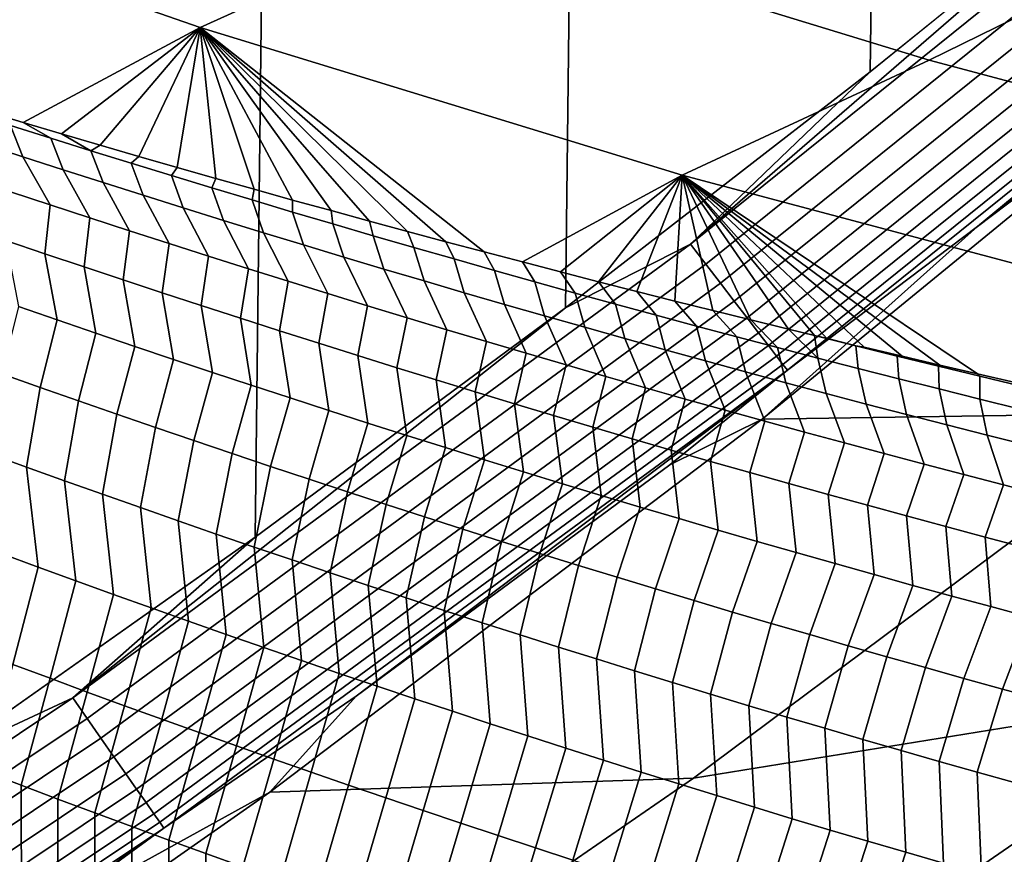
# Model space of a CAD drawing. Header units: metres. Extents: x -240 to 45, y -77 to 27.
# Tile 821 of 1056: x 15.73 to 17.3, y -22.07 to -20.74. Entities that reach past the tile are written whole.
import ezdxf

# ---------------------------------------------------------------- set-up
doc = ezdxf.new("R2010")
doc.units = ezdxf.units.M
doc.layers.add('solid_102011X2', color=7, linetype='CONTINUOUS')

msp = doc.modelspace()

# ---------------------------------------------------------------- linework, layer by layer
at = {"layer": 'solid_102011X2'}
for points in [[(16.105583, 21.56492), (15.603707, -21.918644), (15.093101, -22.261625), (15.603402, 21.91884)], [(16.599087, 21.2003), (16.105873, -21.56472), (15.603707, -21.918644), (16.105583, 21.56492)], [(17.083908, 20.824984), (16.599386, -21.200077), (16.105873, -21.56472), (16.599087, 21.2003)], [(17.559605, 20.439386), (17.084232, -20.824722), (16.599386, -21.200077), (17.083908, 20.824984)], [(18.02627, 20.043415), (17.559959, -20.439081), (17.084232, -20.824722), (17.559605, 20.439386)], [(16.417664, -20.573038, 136.028427), (15.666547, -20.31193, 136.086121), (15.260046, -20.490412, 131.837692), (16.018003, -20.753813, 131.775955)], [(16.798231, -21.098764, 0.002684), (17.559959, -20.439081), (17.747978, -20.334087, 0.002684)], [(16.798231, -21.098764, 0.002684), (17.747978, -20.334087, 0.002684), (17.773603, -20.364491, 0.010808), (16.822472, -21.130281, 0.010808)], [(16.822472, -21.130281, 0.010808), (17.773603, -20.364491, 0.010808), (17.798288, -20.393776, 0.024224), (16.845821, -21.160639, 0.024224)], [(17.551399, -20.622313, 140.22876), (16.798183, -20.391369, 140.283157), (16.417664, -20.573038, 136.028427), (17.17786, -20.80604, 135.970047)], [(16.845821, -21.160639, 0.024224), (17.798288, -20.393776, 0.024224), (17.821579, -20.42141, 0.042687), (16.867853, -21.189285, 0.042687)], [(16.867853, -21.189285, 0.042687), (17.821579, -20.42141, 0.042687), (17.84305, -20.446884, 0.065859), (16.888166, -21.215694, 0.065859)], [(16.798231, -21.098764, 0.002684), (17.084232, -20.824722), (17.559959, -20.439081)], [(16.888166, -21.215694, 0.065859), (17.84305, -20.446884, 0.065859), (17.86231, -20.469736, 0.093315), (16.906385, -21.239382, 0.093315)], [(16.906385, -21.239382, 0.093315), (17.86231, -20.469736, 0.093315), (17.879007, -20.489544, 0.124553), (16.922178, -21.259916, 0.124553)], [(15.260046, -20.490412, 131.837692), (15.674954, -20.886742, 128.480606), (15.736411, -20.905094, 128.498276), (16.018003, -20.753813, 131.775955)], [(16.922178, -21.259916, 0.124553), (17.879007, -20.489544, 0.124553), (17.892832, -20.505947, 0.159003), (16.935257, -21.27692, 0.159003)], [(16.935257, -21.27692, 0.159003), (17.892832, -20.505947, 0.159003), (17.903534, -20.518646, 0.196032), (16.945383, -21.290085, 0.196032)], [(16.945383, -21.290085, 0.196032), (17.903534, -20.518646, 0.196032), (17.910919, -20.527407, 0.234964), (16.952368, -21.299166, 0.234964)], [(16.952368, -21.299166, 0.234964), (17.910919, -20.527407, 0.234964), (17.254869, -21.070673, 0.271109)], [(17.910919, -20.527407, 0.234964), (17.735506, -20.68132, 0.269918), (17.254869, -21.070673, 0.271109)], [(17.17786, -20.80604, 135.970047), (16.417664, -20.573038, 136.028427), (16.018003, -20.753813, 131.775955), (16.785126, -20.988859, 131.713486)], [(18.312588, -20.825073, 140.173782), (17.551399, -20.622313, 140.22876), (17.17786, -20.80604, 135.970047), (17.946104, -21.010607, 135.911041)], [(17.254869, -21.070673, 0.271109), (17.735506, -20.68132, 0.269918), (17.673557, -20.753738, 0.433755)], [(16.018003, -20.753813, 131.775955), (15.736411, -20.905094, 128.498276), (15.797827, -20.923264, 128.515747)], [(16.018003, -20.753813, 131.775955), (15.797827, -20.923264, 128.515747), (15.859206, -20.94125, 128.533005)], [(16.018003, -20.753813, 131.775955), (15.859206, -20.94125, 128.533005), (15.920539, -20.959051, 128.550049)], [(16.018003, -20.753813, 131.775955), (15.920539, -20.959051, 128.550049), (15.981816, -20.976667, 128.566864)], [(16.018003, -20.753813, 131.775955), (15.981816, -20.976667, 128.566864), (16.043039, -20.994101, 128.58345)], [(16.018003, -20.753813, 131.775955), (16.469994, -21.110989, 128.693329), (16.530748, -21.126959, 128.708145), (16.785126, -20.988859, 131.713486)], [(16.018003, -20.753813, 131.775955), (16.409176, -21.094837, 128.678284), (16.469994, -21.110989, 128.693329)], [(16.018003, -20.753813, 131.775955), (16.348299, -21.078505, 128.66304), (16.409176, -21.094837, 128.678284)], [(16.018003, -20.753813, 131.775955), (16.287363, -21.061989, 128.647568), (16.348299, -21.078505, 128.66304)], [(16.018003, -20.753813, 131.775955), (16.22637, -21.045292, 128.631866), (16.287363, -21.061989, 128.647568)], [(16.018003, -20.753813, 131.775955), (16.165316, -21.028412, 128.615952), (16.22637, -21.045292, 128.631866)], [(16.018003, -20.753813, 131.775955), (16.104206, -21.011347, 128.599808), (16.165316, -21.028412, 128.615952)], [(16.018003, -20.753813, 131.775955), (16.043039, -20.994101, 128.58345), (16.104206, -21.011347, 128.599808)], [(17.582474, -21.366814, 4.7774), (16.912268, -21.376787, 0.604625), (17.673557, -20.753738, 0.433755), (18.340158, -20.75614, 4.603336)], [(17.254869, -21.070673, 0.271109), (17.673557, -20.753738, 0.433755), (16.912268, -21.376787, 0.604625)], [(17.946104, -21.010607, 135.911041), (17.17786, -20.80604, 135.970047), (16.785126, -20.988859, 131.713486), (17.560368, -21.195223, 131.65036)], [(16.798231, -21.098764, 0.002684), (16.599386, -21.200077), (17.084232, -20.824722)], [(15.672632, -20.939062, 127.980362), (15.736347, -20.959799, 127.985168), (15.716365, -20.909771, 128.363297), (15.652308, -20.889381, 128.358643)], [(15.78044, -20.929983, 128.367859), (15.736411, -20.905094, 128.498276), (15.674954, -20.886742, 128.480606), (15.716365, -20.909771, 128.363297)], [(15.736347, -20.959799, 127.985168), (15.80008, -20.980356, 127.989891), (15.78044, -20.929983, 128.367859), (15.716365, -20.909771, 128.363297)], [(15.844534, -20.950016, 128.37233), (15.797827, -20.923264, 128.515747), (15.736411, -20.905094, 128.498276), (15.78044, -20.929983, 128.367859)], [(15.844534, -20.950016, 128.37233), (15.859206, -20.94125, 128.533005), (15.797827, -20.923264, 128.515747)], [(15.716465, -21.01515, 127.606659), (15.779487, -21.036032, 127.61158), (15.736347, -20.959799, 127.985168), (15.672632, -20.939062, 127.980362)], [(15.80008, -20.980356, 127.989891), (15.863832, -21.000731, 127.994507), (15.844534, -20.950016, 128.37233), (15.78044, -20.929983, 128.367859)], [(15.844534, -20.950016, 128.37233), (15.908645, -20.969868, 128.376709), (15.920539, -20.959051, 128.550049), (15.859206, -20.94125, 128.533005)], [(15.863832, -21.000731, 127.994507), (15.927601, -21.020922, 127.999039), (15.908645, -20.969868, 128.376709), (15.844534, -20.950016, 128.37233)], [(15.779487, -21.036032, 127.61158), (15.842526, -21.05673, 127.616409), (15.80008, -20.980356, 127.989891), (15.736347, -20.959799, 127.985168)], [(15.908645, -20.969868, 128.376709), (15.972774, -20.98954, 128.380997), (15.981816, -20.976667, 128.566864), (15.920539, -20.959051, 128.550049)], [(15.927601, -21.020922, 127.999039), (15.991387, -21.04093, 128.003479), (15.972774, -20.98954, 128.380997), (15.908645, -20.969868, 128.376709)], [(15.842526, -21.05673, 127.616409), (15.905584, -21.077248, 127.62114), (15.863832, -21.000731, 127.994507), (15.80008, -20.980356, 127.989891)], [(15.972774, -20.98954, 128.380997), (16.036919, -21.009033, 128.385193), (16.043039, -20.994101, 128.58345), (15.981816, -20.976667, 128.566864)], [(15.905584, -21.077248, 127.62114), (15.96866, -21.097578, 127.625771), (15.927601, -21.020922, 127.999039), (15.863832, -21.000731, 127.994507)], [(15.991387, -21.04093, 128.003479), (16.055191, -21.060755, 128.007812), (16.036919, -21.009033, 128.385193), (15.972774, -20.98954, 128.380997)], [(16.036919, -21.009033, 128.385193), (16.10108, -21.028343, 128.389297), (16.104206, -21.011347, 128.599808), (16.043039, -20.994101, 128.58345)], [(16.785126, -20.988859, 131.713486), (16.530748, -21.126959, 128.708145), (16.591442, -21.142748, 128.722748)], [(16.785126, -20.988859, 131.713486), (16.591442, -21.142748, 128.722748), (16.652075, -21.158358, 128.737122)], [(16.785126, -20.988859, 131.713486), (16.652075, -21.158358, 128.737122), (16.712645, -21.173788, 128.751297)], [(16.785126, -20.988859, 131.713486), (16.712645, -21.173788, 128.751297), (16.773149, -21.189039, 128.765259)], [(16.785126, -20.988859, 131.713486), (16.773149, -21.189039, 128.765259), (16.833591, -21.204113, 128.779007)], [(16.785126, -20.988859, 131.713486), (17.254974, -21.304714, 128.869293), (17.314945, -21.318398, 128.881317), (17.560368, -21.195223, 131.65036)], [(16.785126, -20.988859, 131.713486), (17.194942, -21.290857, 128.857056), (17.254974, -21.304714, 128.869293)], [(16.785126, -20.988859, 131.713486), (17.134855, -21.276831, 128.844589), (17.194942, -21.290857, 128.857056)], [(16.785126, -20.988859, 131.713486), (17.074713, -21.262632, 128.831909), (17.134855, -21.276831, 128.844589)], [(17.061081, -21.260168, 128.817444), (17.074713, -21.262632, 128.831909), (16.785126, -20.988859, 131.713486), (17.014524, -21.248264, 128.819)], [(16.785126, -20.988859, 131.713486), (16.995283, -21.243639, 128.814835), (17.014524, -21.248264, 128.819)], [(16.785126, -20.988859, 131.713486), (16.954279, -21.233725, 128.805878), (16.995283, -21.243639, 128.814835)], [(16.785126, -20.988859, 131.713486), (16.893969, -21.219007, 128.792557), (16.954279, -21.233725, 128.805878)], [(16.785126, -20.988859, 131.713486), (16.833591, -21.204113, 128.779007), (16.893969, -21.219007, 128.792557)], [(15.709234, -21.092728, 127.232491), (15.771361, -21.113811, 127.237595), (15.779487, -21.036032, 127.61158), (15.716465, -21.01515, 127.606659)], [(16.055191, -21.060755, 128.007812), (16.119011, -21.080395, 128.01207), (16.10108, -21.028343, 128.389297), (16.036919, -21.009033, 128.385193)], [(16.10108, -21.028343, 128.389297), (16.165257, -21.047476, 128.393311), (16.165316, -21.028412, 128.615952), (16.104206, -21.011347, 128.599808)], [(15.96866, -21.097578, 127.625771), (16.031754, -21.117727, 127.63031), (15.991387, -21.04093, 128.003479), (15.927601, -21.020922, 127.999039)], [(16.119011, -21.080395, 128.01207), (16.182846, -21.099852, 128.01622), (16.165257, -21.047476, 128.393311), (16.10108, -21.028343, 128.389297)], [(16.165257, -21.047476, 128.393311), (16.229448, -21.066425, 128.397217), (16.22637, -21.045292, 128.631866), (16.165316, -21.028412, 128.615952)], [(15.771361, -21.113811, 127.237595), (15.833508, -21.134716, 127.242607), (15.842526, -21.05673, 127.616409), (15.779487, -21.036032, 127.61158)], [(16.031754, -21.117727, 127.63031), (16.094864, -21.13769, 127.634758), (16.055191, -21.060755, 128.007812), (15.991387, -21.04093, 128.003479)], [(16.182846, -21.099852, 128.01622), (16.246696, -21.119123, 128.020264), (16.229448, -21.066425, 128.397217), (16.165257, -21.047476, 128.393311)], [(16.229448, -21.066425, 128.397217), (16.293657, -21.085196, 128.401047), (16.287363, -21.061989, 128.647568), (16.22637, -21.045292, 128.631866)], [(15.833508, -21.134716, 127.242607), (15.895673, -21.155436, 127.24752), (15.905584, -21.077248, 127.62114), (15.842526, -21.05673, 127.616409)], [(16.094864, -21.13769, 127.634758), (16.15799, -21.157467, 127.639099), (16.119011, -21.080395, 128.01207), (16.055191, -21.060755, 128.007812)], [(16.246696, -21.119123, 128.020264), (16.310562, -21.138212, 128.024231), (16.293657, -21.085196, 128.401047), (16.229448, -21.066425, 128.397217)], [(16.293657, -21.085196, 128.401047), (16.35788, -21.103786, 128.404785), (16.348299, -21.078505, 128.66304), (16.287363, -21.061989, 128.647568)], [(15.895673, -21.155436, 127.24752), (15.957855, -21.175972, 127.252342), (15.96866, -21.097578, 127.625771), (15.905584, -21.077248, 127.62114)], [(16.15799, -21.157467, 127.639099), (16.22113, -21.177057, 127.643349), (16.182846, -21.099852, 128.01622), (16.119011, -21.080395, 128.01207)], [(16.35788, -21.103786, 128.404785), (16.422115, -21.122194, 128.408417), (16.409176, -21.094837, 128.678284), (16.348299, -21.078505, 128.66304)], [(16.952368, -21.299166, 0.234964), (17.254869, -21.070673, 0.271109), (16.912268, -21.376787, 0.604625), (16.765186, -21.449455, 0.272288)], [(15.72901, -21.197779, 126.864906), (15.790713, -21.219118, 126.870209), (15.771361, -21.113811, 127.237595), (15.709234, -21.092728, 127.232491)], [(15.957855, -21.175972, 127.252342), (16.020056, -21.196325, 127.257057), (16.031754, -21.117727, 127.63031), (15.96866, -21.097578, 127.625771)], [(16.310562, -21.138212, 128.024231), (16.374443, -21.157116, 128.028091), (16.35788, -21.103786, 128.404785), (16.293657, -21.085196, 128.401047)], [(16.422115, -21.122194, 128.408417), (16.486366, -21.140423, 128.411957), (16.469994, -21.110989, 128.693329), (16.409176, -21.094837, 128.678284)], [(15.790713, -21.219118, 126.870209), (15.852437, -21.240271, 126.875412), (15.833508, -21.134716, 127.242607), (15.771361, -21.113811, 127.237595)], [(15.81545, -21.82037, 0.002684), (16.599386, -21.200077), (16.798231, -21.098764, 0.002684)], [(15.81545, -21.82037, 0.002684), (16.798231, -21.098764, 0.002684), (16.822472, -21.130281, 0.010808), (15.83826, -21.852936, 0.010808)], [(16.22113, -21.177057, 127.643349), (16.284288, -21.196465, 127.647507), (16.246696, -21.119123, 128.020264), (16.182846, -21.099852, 128.01622)], [(16.374443, -21.157116, 128.028091), (16.438337, -21.175837, 128.03186), (16.422115, -21.122194, 128.408417), (16.35788, -21.103786, 128.404785)], [(16.486366, -21.140423, 128.411957), (16.550629, -21.15847, 128.415405), (16.530748, -21.126959, 128.708145), (16.469994, -21.110989, 128.693329)], [(16.020056, -21.196325, 127.257057), (16.082273, -21.216496, 127.261688), (16.094864, -21.13769, 127.634758), (16.031754, -21.117727, 127.63031)], [(16.284288, -21.196465, 127.647507), (16.347458, -21.215687, 127.651558), (16.310562, -21.138212, 128.024231), (16.246696, -21.119123, 128.020264)], [(16.438337, -21.175837, 128.03186), (16.502245, -21.194372, 128.035522), (16.486366, -21.140423, 128.411957), (16.422115, -21.122194, 128.408417)], [(16.550629, -21.15847, 128.415405), (16.614906, -21.176334, 128.418747), (16.591442, -21.142748, 128.722748), (16.530748, -21.126959, 128.708145)], [(15.852437, -21.240271, 126.875412), (15.91418, -21.26124, 126.880516), (15.895673, -21.155436, 127.24752), (15.833508, -21.134716, 127.242607)], [(15.83826, -21.852936, 0.010808), (16.822472, -21.130281, 0.010808), (16.845821, -21.160639, 0.024224), (15.860231, -21.884308, 0.024224)], [(16.082273, -21.216496, 127.261688), (16.144508, -21.236479, 127.266212), (16.15799, -21.157467, 127.639099), (16.094864, -21.13769, 127.634758)], [(16.347458, -21.215687, 127.651558), (16.410645, -21.234722, 127.655518), (16.374443, -21.157116, 128.028091), (16.310562, -21.138212, 128.024231)], [(16.502245, -21.194372, 128.035522), (16.566164, -21.212721, 128.039093), (16.550629, -21.15847, 128.415405), (16.486366, -21.140423, 128.411957)], [(16.614906, -21.176334, 128.418747), (16.679195, -21.194019, 128.422012), (16.652075, -21.158358, 128.737122), (16.591442, -21.142748, 128.722748)], [(15.860231, -21.884308, 0.024224), (16.845821, -21.160639, 0.024224), (16.867853, -21.189285, 0.042687), (15.880963, -21.91391, 0.042687)], [(15.91418, -21.26124, 126.880516), (15.975941, -21.282024, 126.885521), (15.957855, -21.175972, 127.252342), (15.895673, -21.155436, 127.24752)], [(16.144508, -21.236479, 127.266212), (16.20676, -21.256279, 127.270638), (16.22113, -21.177057, 127.643349), (16.15799, -21.157467, 127.639099)], [(16.410645, -21.234722, 127.655518), (16.473843, -21.253572, 127.65937), (16.438337, -21.175837, 128.03186), (16.374443, -21.157116, 128.028091)], [(16.566164, -21.212721, 128.039093), (16.630096, -21.230888, 128.042572), (16.614906, -21.176334, 128.418747), (16.550629, -21.15847, 128.415405)], [(16.679195, -21.194019, 128.422012), (16.743498, -21.211521, 128.425171), (16.712645, -21.173788, 128.751297), (16.652075, -21.158358, 128.737122)], [(15.975941, -21.282024, 126.885521), (16.037722, -21.302624, 126.890419), (16.020056, -21.196325, 127.257057), (15.957855, -21.175972, 127.252342)], [(16.473843, -21.253572, 127.65937), (16.537054, -21.272238, 127.663132), (16.502245, -21.194372, 128.035522), (16.438337, -21.175837, 128.03186)], [(16.630096, -21.230888, 128.042572), (16.694042, -21.248869, 128.045944), (16.679195, -21.194019, 128.422012), (16.614906, -21.176334, 128.418747)], [(16.743498, -21.211521, 128.425171), (16.807812, -21.228842, 128.428223), (16.773149, -21.189039, 128.765259), (16.712645, -21.173788, 128.751297)], [(15.880963, -21.91391, 0.042687), (16.867853, -21.189285, 0.042687), (16.888166, -21.215694, 0.065859), (15.900076, -21.941198, 0.065859)], [(16.20676, -21.256279, 127.270638), (16.269026, -21.275892, 127.274971), (16.284288, -21.196465, 127.647507), (16.22113, -21.177057, 127.643349)], [(16.807812, -21.228842, 128.428223), (16.872137, -21.245979, 128.431198), (16.833591, -21.204113, 128.779007), (16.773149, -21.189039, 128.765259)], [(15.702697, -21.304846, 126.498421), (15.763726, -21.326464, 126.503983), (15.790713, -21.219118, 126.870209), (15.72901, -21.197779, 126.864906)], [(15.81545, -21.82037, 0.002684), (16.105873, -21.56472), (16.599386, -21.200077)], [(16.037722, -21.302624, 126.890419), (16.099518, -21.323034, 126.895226), (16.082273, -21.216496, 127.261688), (16.020056, -21.196325, 127.257057)], [(16.269026, -21.275892, 127.274971), (16.331306, -21.295322, 127.279198), (16.347458, -21.215687, 127.651558), (16.284288, -21.196465, 127.647507)], [(16.537054, -21.272238, 127.663132), (16.600279, -21.290716, 127.666786), (16.566164, -21.212721, 128.039093), (16.502245, -21.194372, 128.035522)], [(16.694042, -21.248869, 128.045944), (16.757998, -21.266663, 128.04921), (16.743498, -21.211521, 128.425171), (16.679195, -21.194019, 128.422012)], [(16.872137, -21.245979, 128.431198), (16.936474, -21.262934, 128.434052), (16.893969, -21.219007, 128.792557), (16.833591, -21.204113, 128.779007)], [(15.763726, -21.326464, 126.503983), (15.824777, -21.347898, 126.509445), (15.852437, -21.240271, 126.875412), (15.790713, -21.219118, 126.870209)], [(15.900076, -21.941198, 0.065859), (16.888166, -21.215694, 0.065859), (16.906385, -21.239382, 0.093315), (15.91722, -21.965677, 0.093315)], [(16.099518, -21.323034, 126.895226), (16.161333, -21.34326, 126.899933), (16.144508, -21.236479, 127.266212), (16.082273, -21.216496, 127.261688)], [(16.331306, -21.295322, 127.279198), (16.393602, -21.314566, 127.283333), (16.410645, -21.234722, 127.655518), (16.347458, -21.215687, 127.651558)], [(16.600279, -21.290716, 127.666786), (16.663513, -21.309008, 127.670341), (16.630096, -21.230888, 128.042572), (16.566164, -21.212721, 128.039093)], [(16.757998, -21.266663, 128.04921), (16.821966, -21.284273, 128.052383), (16.807812, -21.228842, 128.428223), (16.743498, -21.211521, 128.425171)], [(17.00082, -21.279705, 128.436829), (16.954279, -21.233725, 128.805878), (16.893969, -21.219007, 128.792557), (16.936474, -21.262934, 128.434052)], [(16.161333, -21.34326, 126.899933), (16.223166, -21.363298, 126.904533), (16.20676, -21.256279, 127.270638), (16.144508, -21.236479, 127.266212)], [(16.393602, -21.314566, 127.283333), (16.455912, -21.333626, 127.287361), (16.473843, -21.253572, 127.65937), (16.410645, -21.234722, 127.655518)], [(16.663513, -21.309008, 127.670341), (16.726761, -21.327114, 127.673798), (16.694042, -21.248869, 128.045944), (16.630096, -21.230888, 128.042572)], [(18.439659, -21.230452, 8.930406), (17.666029, -21.807951, 9.111229), (16.803234, -21.948103, 4.956414), (17.582474, -21.366814, 4.7774)], [(16.821966, -21.284273, 128.052383), (16.885942, -21.301697, 128.055466), (16.872137, -21.245979, 128.431198), (16.807812, -21.228842, 128.428223)], [(17.00082, -21.279705, 128.436829), (16.995283, -21.243639, 128.814835), (16.954279, -21.233725, 128.805878)], [(15.824777, -21.347898, 126.509445), (15.885847, -21.36915, 126.514809), (15.91418, -21.26124, 126.880516), (15.852437, -21.240271, 126.875412)], [(15.91722, -21.965677, 0.093315), (16.906385, -21.239382, 0.093315), (16.922178, -21.259916, 0.124553), (15.932081, -21.986895, 0.124553)], [(16.455912, -21.333626, 127.287361), (16.518232, -21.352499, 127.29129), (16.537054, -21.272238, 127.663132), (16.473843, -21.253572, 127.65937)], [(16.726761, -21.327114, 127.673798), (16.790018, -21.345034, 127.677155), (16.757998, -21.266663, 128.04921), (16.694042, -21.248869, 128.045944)], [(16.885942, -21.301697, 128.055466), (16.949932, -21.318933, 128.058441), (16.936474, -21.262934, 128.434052), (16.872137, -21.245979, 128.431198)], [(17.061081, -21.260168, 128.817444), (17.014524, -21.248264, 128.819), (16.995283, -21.243639, 128.814835)], [(17.00082, -21.279705, 128.436829), (17.065178, -21.296293, 128.439499), (17.061081, -21.260168, 128.817444), (16.995283, -21.243639, 128.814835)], [(15.885847, -21.36915, 126.514809), (15.946938, -21.390215, 126.520073), (15.975941, -21.282024, 126.885521), (15.91418, -21.26124, 126.880516)], [(15.932081, -21.986895, 0.124553), (16.922178, -21.259916, 0.124553), (16.935257, -21.27692, 0.159003), (15.944388, -22.004467, 0.159003)], [(16.223166, -21.363298, 126.904533), (16.285013, -21.38315, 126.909035), (16.269026, -21.275892, 127.274971), (16.20676, -21.256279, 127.270638)], [(16.790018, -21.345034, 127.677155), (16.853287, -21.362766, 127.680412), (16.821966, -21.284273, 128.052383), (16.757998, -21.266663, 128.04921)], [(16.949932, -21.318933, 128.058441), (17.013929, -21.335983, 128.06131), (17.00082, -21.279705, 128.436829), (16.936474, -21.262934, 128.434052)], [(17.061081, -21.260168, 128.817444), (17.126905, -21.276539, 128.819962), (17.074713, -21.262632, 128.831909)], [(17.065178, -21.296293, 128.439499), (17.129545, -21.312698, 128.442078), (17.126905, -21.276539, 128.819962), (17.061081, -21.260168, 128.817444)], [(17.126905, -21.276539, 128.819962), (17.134855, -21.276831, 128.844589), (17.074713, -21.262632, 128.831909)], [(15.944388, -22.004467, 0.159003), (16.935257, -21.27692, 0.159003), (16.945383, -21.290085, 0.196032), (15.953915, -22.018068, 0.196032)], [(15.946938, -21.390215, 126.520073), (16.008047, -21.411097, 126.52523), (16.037722, -21.302624, 126.890419), (15.975941, -21.282024, 126.885521)], [(16.285013, -21.38315, 126.909035), (16.346876, -21.402815, 126.913437), (16.331306, -21.295322, 127.279198), (16.269026, -21.275892, 127.274971)], [(16.518232, -21.352499, 127.29129), (16.580566, -21.371187, 127.295128), (16.600279, -21.290716, 127.666786), (16.537054, -21.272238, 127.663132)], [(16.853287, -21.362766, 127.680412), (16.916565, -21.38031, 127.683563), (16.885942, -21.301697, 128.055466), (16.821966, -21.284273, 128.052383)], [(17.013929, -21.335983, 128.06131), (17.077936, -21.352846, 128.064087), (17.065178, -21.296293, 128.439499), (17.00082, -21.279705, 128.436829)], [(17.126905, -21.276539, 128.819962), (17.192743, -21.292721, 128.822372), (17.194942, -21.290857, 128.857056), (17.134855, -21.276831, 128.844589)], [(17.129545, -21.312698, 128.442078), (17.193924, -21.328918, 128.44455), (17.192743, -21.292721, 128.822372), (17.126905, -21.276539, 128.819962)], [(15.953915, -22.018068, 0.196032), (16.945383, -21.290085, 0.196032), (16.952368, -21.299166, 0.234964), (15.960487, -22.027454, 0.234964)], [(15.960487, -22.027454, 0.234964), (16.952368, -21.299166, 0.234964), (16.266582, -21.817495, 0.27353)], [(16.952368, -21.299166, 0.234964), (16.765186, -21.449455, 0.272288), (16.266582, -21.817495, 0.27353)], [(16.346876, -21.402815, 126.913437), (16.408752, -21.422291, 126.91774), (16.393602, -21.314566, 127.283333), (16.331306, -21.295322, 127.279198)], [(16.580566, -21.371187, 127.295128), (16.642912, -21.389688, 127.298851), (16.663513, -21.309008, 127.670341), (16.600279, -21.290716, 127.666786)], [(16.916565, -21.38031, 127.683563), (16.979851, -21.397667, 127.686615), (16.949932, -21.318933, 128.058441), (16.885942, -21.301697, 128.055466)], [(17.077936, -21.352846, 128.064087), (17.141953, -21.369522, 128.066757), (17.129545, -21.312698, 128.442078), (17.065178, -21.296293, 128.439499)], [(17.192743, -21.292721, 128.822372), (17.258591, -21.308716, 128.824692), (17.254974, -21.304714, 128.869293), (17.194942, -21.290857, 128.857056)], [(17.193924, -21.328918, 128.44455), (17.25831, -21.344952, 128.44693), (17.258591, -21.308716, 128.824692), (17.192743, -21.292721, 128.822372)], [(15.681936, -21.431498, 126.138206), (15.742206, -21.453318, 126.144028), (15.763726, -21.326464, 126.503983), (15.702697, -21.304846, 126.498421)], [(16.008047, -21.411097, 126.52523), (16.069176, -21.431791, 126.530289), (16.099518, -21.323034, 126.895226), (16.037722, -21.302624, 126.890419)], [(16.408752, -21.422291, 126.91774), (16.470644, -21.44158, 126.921936), (16.455912, -21.333626, 127.287361), (16.393602, -21.314566, 127.283333)], [(16.642912, -21.389688, 127.298851), (16.705271, -21.408005, 127.302483), (16.726761, -21.327114, 127.673798), (16.663513, -21.309008, 127.670341)], [(17.141953, -21.369522, 128.066757), (17.205976, -21.386009, 128.069336), (17.193924, -21.328918, 128.44455), (17.129545, -21.312698, 128.442078)], [(17.258591, -21.308716, 128.824692), (17.32445, -21.32452, 128.82692), (17.314945, -21.318398, 128.881317), (17.254974, -21.304714, 128.869293)], [(17.25831, -21.344952, 128.44693), (17.322706, -21.3608, 128.449219), (17.32445, -21.32452, 128.82692), (17.258591, -21.308716, 128.824692)], [(15.742206, -21.453318, 126.144028), (15.802497, -21.474957, 126.14975), (15.824777, -21.347898, 126.509445), (15.763726, -21.326464, 126.503983)], [(16.069176, -21.431791, 126.530289), (16.130322, -21.452297, 126.53524), (16.161333, -21.34326, 126.899933), (16.099518, -21.323034, 126.895226)], [(16.705271, -21.408005, 127.302483), (16.767637, -21.426134, 127.306007), (16.790018, -21.345034, 127.677155), (16.726761, -21.327114, 127.673798)], [(16.979851, -21.397667, 127.686615), (17.043146, -21.414837, 127.689568), (17.013929, -21.335983, 128.06131), (16.949932, -21.318933, 128.058441)], [(17.205976, -21.386009, 128.069336), (17.27001, -21.402308, 128.071808), (17.25831, -21.344952, 128.44693), (17.193924, -21.328918, 128.44455)], [(15.802497, -21.474957, 126.14975), (15.86281, -21.49641, 126.155365), (15.885847, -21.36915, 126.514809), (15.824777, -21.347898, 126.509445)], [(16.130322, -21.452297, 126.53524), (16.191486, -21.472618, 126.540092), (16.223166, -21.363298, 126.904533), (16.161333, -21.34326, 126.899933)], [(16.470644, -21.44158, 126.921936), (16.532549, -21.460682, 126.926025), (16.518232, -21.352499, 127.29129), (16.455912, -21.333626, 127.287361)], [(16.767637, -21.426134, 127.306007), (16.830015, -21.444077, 127.309433), (16.853287, -21.362766, 127.680412), (16.790018, -21.345034, 127.677155)], [(17.043146, -21.414837, 127.689568), (17.106451, -21.431816, 127.692413), (17.077936, -21.352846, 128.064087), (17.013929, -21.335983, 128.06131)], [(17.27001, -21.402308, 128.071808), (17.334051, -21.418415, 128.074188), (17.322706, -21.3608, 128.449219), (17.25831, -21.344952, 128.44693)], [(16.191486, -21.472618, 126.540092), (16.252668, -21.492752, 126.544846), (16.285013, -21.38315, 126.909035), (16.223166, -21.363298, 126.904533)], [(16.532549, -21.460682, 126.926025), (16.594465, -21.479595, 126.930016), (16.580566, -21.371187, 127.295128), (16.518232, -21.352499, 127.29129)], [(16.830015, -21.444077, 127.309433), (16.892403, -21.461832, 127.312752), (16.916565, -21.38031, 127.683563), (16.853287, -21.362766, 127.680412)], [(17.106451, -21.431816, 127.692413), (17.169762, -21.448608, 127.69516), (17.141953, -21.369522, 128.066757), (17.077936, -21.352846, 128.064087)], [(15.86281, -21.49641, 126.155365), (15.923143, -21.517681, 126.160873), (15.946938, -21.390215, 126.520073), (15.885847, -21.36915, 126.514809)], [(16.803234, -21.948103, 4.956414), (16.128889, -21.970249, 0.780452), (16.912268, -21.376787, 0.604625), (17.582474, -21.366814, 4.7774)], [(16.266582, -21.817495, 0.27353), (16.765186, -21.449455, 0.272288), (16.912268, -21.376787, 0.604625), (16.128889, -21.970249, 0.780452)], [(16.594465, -21.479595, 126.930016), (16.656395, -21.498322, 126.933899), (16.642912, -21.389688, 127.298851), (16.580566, -21.371187, 127.295128)], [(17.169762, -21.448608, 127.69516), (17.23308, -21.46521, 127.697807), (17.205976, -21.386009, 128.069336), (17.141953, -21.369522, 128.066757)], [(15.923143, -21.517681, 126.160873), (15.983498, -21.538769, 126.166283), (16.008047, -21.411097, 126.52523), (15.946938, -21.390215, 126.520073)], [(16.252668, -21.492752, 126.544846), (16.313866, -21.512697, 126.549492), (16.346876, -21.402815, 126.913437), (16.285013, -21.38315, 126.909035)], [(16.656395, -21.498322, 126.933899), (16.718336, -21.516857, 126.937683), (16.705271, -21.408005, 127.302483), (16.642912, -21.389688, 127.298851)], [(16.892403, -21.461832, 127.312752), (16.954798, -21.479401, 127.315971), (16.979851, -21.397667, 127.686615), (16.916565, -21.38031, 127.683563)], [(17.23308, -21.46521, 127.697807), (17.296406, -21.481621, 127.700348), (17.27001, -21.402308, 128.071808), (17.205976, -21.386009, 128.069336)], [(15.983498, -21.538769, 126.166283), (16.043871, -21.559671, 126.171593), (16.069176, -21.431791, 126.530289), (16.008047, -21.411097, 126.52523)], [(16.313866, -21.512697, 126.549492), (16.37508, -21.532455, 126.554031), (16.408752, -21.422291, 126.91774), (16.346876, -21.402815, 126.913437)], [(16.718336, -21.516857, 126.937683), (16.780287, -21.535206, 126.94136), (16.767637, -21.426134, 127.306007), (16.705271, -21.408005, 127.302483)], [(16.954798, -21.479401, 127.315971), (17.017202, -21.49678, 127.319092), (17.043146, -21.414837, 127.689568), (16.979851, -21.397667, 127.686615)], [(17.296406, -21.481621, 127.700348), (17.359737, -21.497841, 127.702789), (17.334051, -21.418415, 128.074188), (17.27001, -21.402308, 128.071808)], [(16.37508, -21.532455, 126.554031), (16.436308, -21.552027, 126.558472), (16.470644, -21.44158, 126.921936), (16.408752, -21.422291, 126.91774)], [(16.780287, -21.535206, 126.94136), (16.842247, -21.553366, 126.944931), (16.830015, -21.444077, 127.309433), (16.767637, -21.426134, 127.306007)], [(17.017202, -21.49678, 127.319092), (17.079615, -21.513973, 127.322105), (17.106451, -21.431816, 127.692413), (17.043146, -21.414837, 127.689568)], [(15.700809, -21.590319, 125.788689), (15.760589, -21.612278, 125.794731), (15.742206, -21.453318, 126.144028), (15.681936, -21.431498, 126.138206)], [(16.043871, -21.559671, 126.171593), (16.104265, -21.580387, 126.176796), (16.130322, -21.452297, 126.53524), (16.069176, -21.431791, 126.530289)], [(16.436308, -21.552027, 126.558472), (16.497551, -21.571409, 126.562805), (16.532549, -21.460682, 126.926025), (16.470644, -21.44158, 126.921936)], [(17.079615, -21.513973, 127.322105), (17.142035, -21.530977, 127.325012), (17.169762, -21.448608, 127.69516), (17.106451, -21.431816, 127.692413)], [(15.760589, -21.612278, 125.794731), (15.820392, -21.634056, 125.800667), (15.802497, -21.474957, 126.14975), (15.742206, -21.453318, 126.144028)], [(16.104265, -21.580387, 126.176796), (16.164677, -21.600918, 126.181892), (16.191486, -21.472618, 126.540092), (16.130322, -21.452297, 126.53524)], [(16.842247, -21.553366, 126.944931), (16.904217, -21.571337, 126.948402), (16.892403, -21.461832, 127.312752), (16.830015, -21.444077, 127.309433)], [(17.142035, -21.530977, 127.325012), (17.20446, -21.547791, 127.32782), (17.23308, -21.46521, 127.697807), (17.169762, -21.448608, 127.69516)], [(16.164677, -21.600918, 126.181892), (16.225107, -21.621262, 126.186882), (16.252668, -21.492752, 126.544846), (16.191486, -21.472618, 126.540092)], [(16.497551, -21.571409, 126.562805), (16.558807, -21.590603, 126.567032), (16.594465, -21.479595, 126.930016), (16.532549, -21.460682, 126.926025)], [(16.904217, -21.571337, 126.948402), (16.966196, -21.589117, 126.951767), (16.954798, -21.479401, 127.315971), (16.892403, -21.461832, 127.312752)], [(17.20446, -21.547791, 127.32782), (17.266891, -21.564417, 127.330521), (17.296406, -21.481621, 127.700348), (17.23308, -21.46521, 127.697807)], [(15.820392, -21.634056, 125.800667), (15.880218, -21.655649, 125.806496), (15.86281, -21.49641, 126.155365), (15.802497, -21.474957, 126.14975)], [(16.558807, -21.590603, 126.567032), (16.620075, -21.60961, 126.571159), (16.656395, -21.498322, 126.933899), (16.594465, -21.479595, 126.930016)], [(16.966196, -21.589117, 126.951767), (17.028181, -21.606709, 126.955017), (17.017202, -21.49678, 127.319092), (16.954798, -21.479401, 127.315971)], [(17.266891, -21.564417, 127.330521), (17.329329, -21.580851, 127.333122), (17.359737, -21.497841, 127.702789), (17.296406, -21.481621, 127.700348)], [(15.880218, -21.655649, 125.806496), (15.940064, -21.677059, 125.812225), (15.923143, -21.517681, 126.160873), (15.86281, -21.49641, 126.155365)], [(16.225107, -21.621262, 126.186882), (16.285557, -21.641418, 126.191772), (16.313866, -21.512697, 126.549492), (16.252668, -21.492752, 126.544846)], [(16.620075, -21.60961, 126.571159), (16.681356, -21.628428, 126.575172), (16.718336, -21.516857, 126.937683), (16.656395, -21.498322, 126.933899)], [(17.028181, -21.606709, 126.955017), (17.090176, -21.624109, 126.958168), (17.079615, -21.513973, 127.322105), (17.017202, -21.49678, 127.319092)], [(15.940064, -21.677059, 125.812225), (15.999933, -21.698284, 125.817848), (15.983498, -21.538769, 126.166283), (15.923143, -21.517681, 126.160873)], [(16.285557, -21.641418, 126.191772), (16.346022, -21.661388, 126.196556), (16.37508, -21.532455, 126.554031), (16.313866, -21.512697, 126.549492)], [(16.681356, -21.628428, 126.575172), (16.742647, -21.647055, 126.579086), (16.780287, -21.535206, 126.94136), (16.718336, -21.516857, 126.937683)], [(17.090176, -21.624109, 126.958168), (17.152176, -21.641317, 126.96122), (17.142035, -21.530977, 127.325012), (17.079615, -21.513973, 127.322105)], [(16.346022, -21.661388, 126.196556), (16.406502, -21.681171, 126.201233), (16.436308, -21.552027, 126.558472), (16.37508, -21.532455, 126.554031)], [(16.742647, -21.647055, 126.579086), (16.803951, -21.665495, 126.582886), (16.842247, -21.553366, 126.944931), (16.780287, -21.535206, 126.94136)], [(17.152176, -21.641317, 126.96122), (17.214182, -21.658337, 126.964157), (17.20446, -21.547791, 127.32782), (17.142035, -21.530977, 127.325012)], [(15.999933, -21.698284, 125.817848), (16.059822, -21.719322, 125.823364), (16.043871, -21.559671, 126.171593), (15.983498, -21.538769, 126.166283)], [(16.406502, -21.681171, 126.201233), (16.466999, -21.700768, 126.205811), (16.497551, -21.571409, 126.562805), (16.436308, -21.552027, 126.558472)], [(17.214182, -21.658337, 126.964157), (17.276194, -21.675161, 126.966988), (17.266891, -21.564417, 127.330521), (17.20446, -21.547791, 127.32782)], [(15.81545, -21.82037, 0.002684), (15.603707, -21.918644), (16.105873, -21.56472)], [(16.059822, -21.719322, 125.823364), (16.119732, -21.740175, 125.828766), (16.104265, -21.580387, 126.176796), (16.043871, -21.559671, 126.171593)], [(16.803951, -21.665495, 126.582886), (16.865263, -21.683744, 126.586586), (16.904217, -21.571337, 126.948402), (16.842247, -21.553366, 126.944931)], [(17.276194, -21.675161, 126.966988), (17.338211, -21.691795, 126.969719), (17.329329, -21.580851, 127.333122), (17.266891, -21.564417, 127.330521)], [(16.119732, -21.740175, 125.828766), (16.179663, -21.760843, 125.834068), (16.164677, -21.600918, 126.181892), (16.104265, -21.580387, 126.176796)], [(16.466999, -21.700768, 126.205811), (16.52751, -21.720175, 126.210274), (16.558807, -21.590603, 126.567032), (16.497551, -21.571409, 126.562805)], [(16.865263, -21.683744, 126.586586), (16.926584, -21.701805, 126.590179), (16.966196, -21.589117, 126.951767), (16.904217, -21.571337, 126.948402)], [(15.660942, -21.744873, 125.44072), (15.720174, -21.767103, 125.44709), (15.760589, -21.612278, 125.794731), (15.700809, -21.590319, 125.788689)], [(16.52751, -21.720175, 126.210274), (16.588034, -21.739397, 126.21463), (16.620075, -21.60961, 126.571159), (16.558807, -21.590603, 126.567032)], [(16.926584, -21.701805, 126.590179), (16.987913, -21.719675, 126.593658), (17.028181, -21.606709, 126.955017), (16.966196, -21.589117, 126.951767)], [(15.720174, -21.767103, 125.44709), (15.779429, -21.789152, 125.453362), (15.820392, -21.634056, 125.800667), (15.760589, -21.612278, 125.794731)], [(16.179663, -21.760843, 125.834068), (16.239613, -21.781322, 125.839264), (16.225107, -21.621262, 126.186882), (16.164677, -21.600918, 126.181892)], [(16.588034, -21.739397, 126.21463), (16.648571, -21.758429, 126.218887), (16.681356, -21.628428, 126.575172), (16.620075, -21.60961, 126.571159)], [(16.987913, -21.719675, 126.593658), (17.049252, -21.737354, 126.597038), (17.090176, -21.624109, 126.958168), (17.028181, -21.606709, 126.955017)], [(16.239613, -21.781322, 125.839264), (16.29958, -21.801615, 125.844353), (16.285557, -21.641418, 126.191772), (16.225107, -21.621262, 126.186882)], [(16.648571, -21.758429, 126.218887), (16.70912, -21.777275, 126.22303), (16.742647, -21.647055, 126.579086), (16.681356, -21.628428, 126.575172)], [(17.049252, -21.737354, 126.597038), (17.110596, -21.754843, 126.600304), (17.152176, -21.641317, 126.96122), (17.090176, -21.624109, 126.958168)], [(15.779429, -21.789152, 125.453362), (15.83871, -21.81102, 125.459518), (15.880218, -21.655649, 125.806496), (15.820392, -21.634056, 125.800667)], [(16.29958, -21.801615, 125.844353), (16.359566, -21.82172, 125.849335), (16.346022, -21.661388, 126.196556), (16.285557, -21.641418, 126.191772)], [(17.110596, -21.754843, 126.600304), (17.171946, -21.772141, 126.60347), (17.214182, -21.658337, 126.964157), (17.152176, -21.641317, 126.96122)], [(15.83871, -21.81102, 125.459518), (15.898014, -21.832701, 125.465569), (15.940064, -21.677059, 125.812225), (15.880218, -21.655649, 125.806496)], [(16.359566, -21.82172, 125.849335), (16.419569, -21.841637, 125.854202), (16.406502, -21.681171, 126.201233), (16.346022, -21.661388, 126.196556)], [(16.70912, -21.777275, 126.22303), (16.769682, -21.795931, 126.227066), (16.803951, -21.665495, 126.582886), (16.742647, -21.647055, 126.579086)], [(17.171946, -21.772141, 126.60347), (17.233303, -21.789246, 126.606522), (17.276194, -21.675161, 126.966988), (17.214182, -21.658337, 126.964157)], [(15.898014, -21.832701, 125.465569), (15.957341, -21.8542, 125.471512), (15.999933, -21.698284, 125.817848), (15.940064, -21.677059, 125.812225)], [(16.769682, -21.795931, 126.227066), (16.830254, -21.814398, 126.230995), (16.865263, -21.683744, 126.586586), (16.803951, -21.665495, 126.582886)], [(18.547756, -21.668516, 13.282338), (17.759331, -22.212551, 13.468763), (16.872099, -22.355526, 9.296797), (17.666029, -21.807951, 9.111229)], [(17.233303, -21.789246, 126.606522), (17.294662, -21.806158, 126.609467), (17.338211, -21.691795, 126.969719), (17.276194, -21.675161, 126.966988)], [(16.419569, -21.841637, 125.854202), (16.479588, -21.861366, 125.858971), (16.466999, -21.700768, 126.205811), (16.406502, -21.681171, 126.201233)], [(16.830254, -21.814398, 126.230995), (16.890835, -21.832676, 126.23481), (16.926584, -21.701805, 126.590179), (16.865263, -21.683744, 126.586586)], [(17.294662, -21.806158, 126.609467), (17.35603, -21.822876, 126.612305), (17.400234, -21.708235, 126.972336), (17.338211, -21.691795, 126.969719)], [(15.957341, -21.8542, 125.471512), (16.016689, -21.875513, 125.477348), (16.059822, -21.719322, 125.823364), (15.999933, -21.698284, 125.817848)], [(16.479588, -21.861366, 125.858971), (16.539621, -21.880907, 125.863625), (16.52751, -21.720175, 126.210274), (16.466999, -21.700768, 126.205811)], [(16.890835, -21.832676, 126.23481), (16.951424, -21.850765, 126.238525), (16.987913, -21.719675, 126.593658), (16.926584, -21.701805, 126.590179)], [(16.016689, -21.875513, 125.477348), (16.076061, -21.896643, 125.48307), (16.119732, -21.740175, 125.828766), (16.059822, -21.719322, 125.823364)], [(16.539621, -21.880907, 125.863625), (16.599669, -21.900261, 125.868164), (16.588034, -21.739397, 126.21463), (16.52751, -21.720175, 126.210274)], [(16.951424, -21.850765, 126.238525), (17.012022, -21.868664, 126.242126), (17.049252, -21.737354, 126.597038), (16.987913, -21.719675, 126.593658)], [(16.076061, -21.896643, 125.48307), (16.135454, -21.917585, 125.488686), (16.179663, -21.760843, 125.834068), (16.119732, -21.740175, 125.828766)], [(16.599669, -21.900261, 125.868164), (16.659731, -21.919424, 125.872604), (16.648571, -21.758429, 126.218887), (16.588034, -21.739397, 126.21463)], [(17.012022, -21.868664, 126.242126), (17.07263, -21.886374, 126.245621), (17.110596, -21.754843, 126.600304), (17.049252, -21.737354, 126.597038)], [(17.07263, -21.886374, 126.245621), (17.133242, -21.903891, 126.249001), (17.171946, -21.772141, 126.60347), (17.110596, -21.754843, 126.600304)], [(15.67451, -21.936684, 125.106918), (15.733271, -21.959005, 125.113541), (15.779429, -21.789152, 125.453362), (15.720174, -21.767103, 125.44709)], [(16.135454, -21.917585, 125.488686), (16.194868, -21.938341, 125.494194), (16.239613, -21.781322, 125.839264), (16.179663, -21.760843, 125.834068)], [(16.659731, -21.919424, 125.872604), (16.719807, -21.9384, 125.876923), (16.70912, -21.777275, 126.22303), (16.648571, -21.758429, 126.218887)], [(16.194868, -21.938341, 125.494194), (16.254303, -21.95891, 125.499596), (16.29958, -21.801615, 125.844353), (16.239613, -21.781322, 125.839264)], [(16.719807, -21.9384, 125.876923), (16.779894, -21.957188, 125.881142), (16.769682, -21.795931, 126.227066), (16.70912, -21.777275, 126.22303)], [(17.133242, -21.903891, 126.249001), (17.193861, -21.921219, 126.252274), (17.233303, -21.789246, 126.606522), (17.171946, -21.772141, 126.60347)], [(15.733271, -21.959005, 125.113541), (15.792057, -21.981144, 125.120049), (15.83871, -21.81102, 125.459518), (15.779429, -21.789152, 125.453362)], [(16.254303, -21.95891, 125.499596), (16.313757, -21.979292, 125.504883), (16.359566, -21.82172, 125.849335), (16.29958, -21.801615, 125.844353)], [(16.779894, -21.957188, 125.881142), (16.839991, -21.975784, 125.885246), (16.830254, -21.814398, 126.230995), (16.769682, -21.795931, 126.227066)], [(17.193861, -21.921219, 126.252274), (17.254484, -21.938353, 126.25544), (17.294662, -21.806158, 126.609467), (17.233303, -21.789246, 126.606522)], [(15.960487, -22.027454, 0.234964), (16.266582, -21.817495, 0.27353), (16.128889, -21.970249, 0.780452), (15.759302, -22.174576, 0.274771)], [(15.792057, -21.981144, 125.120049), (15.850869, -22.003101, 125.12645), (15.898014, -21.832701, 125.465569), (15.83871, -21.81102, 125.459518)], [(17.666029, -21.807951, 9.111229), (16.872099, -22.355526, 9.296797), (16.00354, -22.499273, 5.140129), (16.803234, -21.948103, 4.956414)], [(16.839991, -21.975784, 125.885246), (16.900099, -21.99419, 125.889236), (16.890835, -21.832676, 126.23481), (16.830254, -21.814398, 126.230995)], [(17.254484, -21.938353, 126.25544), (17.315113, -21.955296, 126.258492), (17.35603, -21.822876, 126.612305), (17.294662, -21.806158, 126.609467)], [(14.801622, -22.49753, 0.002684), (15.603707, -21.918644), (15.81545, -21.82037, 0.002684)], [(14.801622, -22.49753, 0.002684), (15.81545, -21.82037, 0.002684), (15.83826, -21.852936, 0.010808), (14.822963, -22.531078, 0.010808)], [(15.850869, -22.003101, 125.12645), (15.909705, -22.024874, 125.132736), (15.957341, -21.8542, 125.471512), (15.898014, -21.832701, 125.465569)], [(16.313757, -21.979292, 125.504883), (16.37323, -21.999487, 125.510056), (16.419569, -21.841637, 125.854202), (16.359566, -21.82172, 125.849335)], [(16.900099, -21.99419, 125.889236), (16.960217, -22.012407, 125.89312), (16.951424, -21.850765, 126.238525), (16.890835, -21.832676, 126.23481)], [(16.37323, -21.999487, 125.510056), (16.43272, -22.019493, 125.515129), (16.479588, -21.861366, 125.858971), (16.419569, -21.841637, 125.854202)], [(14.822963, -22.531078, 0.010808), (15.83826, -21.852936, 0.010808), (15.860231, -21.884308, 0.024224), (14.84352, -22.563396, 0.024224)], [(15.909705, -22.024874, 125.132736), (15.968566, -22.046463, 125.138916), (16.016689, -21.875513, 125.477348), (15.957341, -21.8542, 125.471512)], [(16.43272, -22.019493, 125.515129), (16.492229, -22.039312, 125.520081), (16.539621, -21.880907, 125.863625), (16.479588, -21.861366, 125.858971)], [(16.960217, -22.012407, 125.89312), (17.020344, -22.030434, 125.896889), (17.012022, -21.868664, 126.242126), (16.951424, -21.850765, 126.238525)], [(15.968566, -22.046463, 125.138916), (16.027451, -22.067869, 125.144981), (16.076061, -21.896643, 125.48307), (16.016689, -21.875513, 125.477348)], [(16.492229, -22.039312, 125.520081), (16.551754, -22.058945, 125.524925), (16.599669, -21.900261, 125.868164), (16.539621, -21.880907, 125.863625)], [(17.020344, -22.030434, 125.896889), (17.080477, -22.048269, 125.900543), (17.07263, -21.886374, 126.245621), (17.012022, -21.868664, 126.242126)], [(14.84352, -22.563396, 0.024224), (15.860231, -21.884308, 0.024224), (15.880963, -21.91391, 0.042687), (14.862917, -22.593889, 0.042687)], [(16.027451, -22.067869, 125.144981), (16.086359, -22.089088, 125.15094), (16.135454, -21.917585, 125.488686), (16.076061, -21.896643, 125.48307)], [(17.080477, -22.048269, 125.900543), (17.140619, -22.065912, 125.904091), (17.133242, -21.903891, 126.249001), (17.07263, -21.886374, 126.245621)], [(16.551754, -22.058945, 125.524925), (16.611294, -22.078386, 125.529663), (16.659731, -21.919424, 125.872604), (16.599669, -21.900261, 125.868164)], [(17.140619, -22.065912, 125.904091), (17.200766, -22.083363, 125.907524), (17.193861, -21.921219, 126.252274), (17.133242, -21.903891, 126.249001)], [(14.862917, -22.593889, 0.042687), (15.880963, -21.91391, 0.042687), (15.900076, -21.941198, 0.065859), (14.880799, -22.622002, 0.065859)], [(16.086359, -22.089088, 125.15094), (16.14529, -22.110123, 125.156784), (16.194868, -21.938341, 125.494194), (16.135454, -21.917585, 125.488686)], [(16.611294, -22.078386, 125.529663), (16.670847, -22.097641, 125.534279), (16.719807, -21.9384, 125.876923), (16.659731, -21.919424, 125.872604)], [(17.200766, -22.083363, 125.907524), (17.260918, -22.100622, 125.910851), (17.254484, -21.938353, 126.25544), (17.193861, -21.921219, 126.252274)], [(14.880799, -22.622002, 0.065859), (15.900076, -21.941198, 0.065859), (15.91722, -21.965677, 0.093315), (14.896839, -22.647217, 0.093315)], [(15.675668, -22.140831, 124.781151), (15.734088, -22.163292, 124.788063), (15.733271, -21.959005, 125.113541), (15.67451, -21.936684, 125.106918)], [(16.14529, -22.110123, 125.156784), (16.204245, -22.13097, 125.162514), (16.254303, -21.95891, 125.499596), (16.194868, -21.938341, 125.494194)], [(16.670847, -22.097641, 125.534279), (16.730415, -22.116705, 125.538788), (16.779894, -21.957188, 125.881142), (16.719807, -21.9384, 125.876923)], [(17.260918, -22.100622, 125.910851), (17.321075, -22.117687, 125.914062), (17.315113, -21.955296, 126.258492), (17.254484, -21.938353, 126.25544)], [(16.00354, -22.499273, 5.140129), (15.324499, -22.533329, 0.960996), (16.128889, -21.970249, 0.780452), (16.803234, -21.948103, 4.956414)], [(15.734088, -22.163292, 124.788063), (15.792537, -22.185574, 124.794853), (15.792057, -21.981144, 125.120049), (15.733271, -21.959005, 125.113541)], [(16.204245, -22.13097, 125.162514), (16.26322, -22.151632, 125.168137), (16.313757, -21.979292, 125.504883), (16.254303, -21.95891, 125.499596)], [(16.730415, -22.116705, 125.538788), (16.789995, -22.135582, 125.543182), (16.839991, -21.975784, 125.885246), (16.779894, -21.957188, 125.881142)], [(14.896839, -22.647217, 0.093315), (15.91722, -21.965677, 0.093315), (15.932081, -21.986895, 0.124553), (14.910744, -22.669075, 0.124553)], [(15.635627, -22.259079, 0.27507), (15.759302, -22.174576, 0.274771), (16.128889, -21.970249, 0.780452), (15.324499, -22.533329, 0.960996)], [(14.910744, -22.669075, 0.124553), (15.932081, -21.986895, 0.124553), (15.944388, -22.004467, 0.159003), (14.922257, -22.687176, 0.159003)], [(15.792537, -22.185574, 124.794853), (15.851012, -22.20767, 124.801537), (15.850869, -22.003101, 125.12645), (15.792057, -21.981144, 125.120049)], [(16.26322, -22.151632, 125.168137), (16.322216, -22.172106, 125.173645), (16.37323, -21.999487, 125.510056), (16.313757, -21.979292, 125.504883)], [(16.789995, -22.135582, 125.543182), (16.849586, -22.154268, 125.547462), (16.900099, -21.99419, 125.889236), (16.839991, -21.975784, 125.885246)], [(14.922257, -22.687176, 0.159003), (15.944388, -22.004467, 0.159003), (15.953915, -22.018068, 0.196032), (14.931171, -22.701189, 0.196032)], [(15.851012, -22.20767, 124.801537), (15.909514, -22.229584, 124.808105), (15.909705, -22.024874, 125.132736), (15.850869, -22.003101, 125.12645)], [(16.322216, -22.172106, 125.173645), (16.381231, -22.192392, 125.179039), (16.43272, -22.019493, 125.515129), (16.37323, -21.999487, 125.510056)], [(16.849586, -22.154268, 125.547462), (16.909191, -22.172764, 125.551636), (16.960217, -22.012407, 125.89312), (16.900099, -21.99419, 125.889236)], [(14.931171, -22.701189, 0.196032), (15.953915, -22.018068, 0.196032), (15.960487, -22.027454, 0.234964), (14.937321, -22.710855, 0.234964)], [(16.381231, -22.192392, 125.179039), (16.440268, -22.212492, 125.184319), (16.492229, -22.039312, 125.520081), (16.43272, -22.019493, 125.515129)], [(16.909191, -22.172764, 125.551636), (16.968803, -22.191069, 125.555687), (17.020344, -22.030434, 125.896889), (16.960217, -22.012407, 125.89312)], [(14.937321, -22.710855, 0.234964), (15.960487, -22.027454, 0.234964), (15.635627, -22.259079, 0.27507)], [(15.960487, -22.027454, 0.234964), (15.759302, -22.174576, 0.274771), (15.635627, -22.259079, 0.27507)], [(15.909514, -22.229584, 124.808105), (15.968042, -22.251314, 124.814552), (15.968566, -22.046463, 125.138916), (15.909705, -22.024874, 125.132736)], [(16.968803, -22.191069, 125.555687), (17.028425, -22.209185, 125.559631), (17.080477, -22.048269, 125.900543), (17.020344, -22.030434, 125.896889)], [(15.968042, -22.251314, 124.814552), (16.026596, -22.27286, 124.820892), (16.027451, -22.067869, 125.144981), (15.968566, -22.046463, 125.138916)], [(16.440268, -22.212492, 125.184319), (16.499323, -22.232403, 125.189484), (16.551754, -22.058945, 125.524925), (16.492229, -22.039312, 125.520081)], [(17.028425, -22.209185, 125.559631), (17.088057, -22.227108, 125.563461), (17.140619, -22.065912, 125.904091), (17.080477, -22.048269, 125.900543)], [(16.026596, -22.27286, 124.820892), (16.085175, -22.29422, 124.827118), (16.086359, -22.089088, 125.15094), (16.027451, -22.067869, 125.144981)], [(16.499323, -22.232403, 125.189484), (16.558393, -22.252127, 125.194542), (16.611294, -22.078386, 125.529663), (16.551754, -22.058945, 125.524925)], [(17.088057, -22.227108, 125.563461), (17.147694, -22.244839, 125.567169), (17.200766, -22.083363, 125.907524), (17.140619, -22.065912, 125.904091)]]:
    msp.add_3dface(points, dxfattribs=at)

doc.saveas('drawing.dxf')
